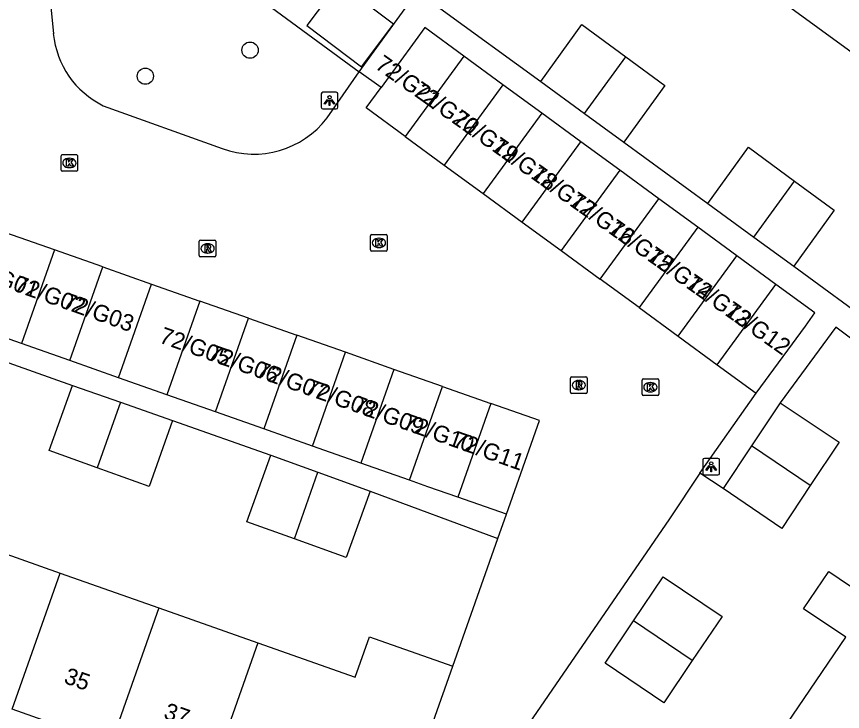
# Model space of a CAD drawing. Extents: x 160557 to 161245, y 385330 to 386505.
# Drawn here: x 160862.63 to 160912.26, y 385939.3 to 385981.04 of the extents above; entities that cross this region are included whole.
import ezdxf

# ---------------------------------------------------------------- set-up
doc = ezdxf.new("R2010")
doc.units = 0
for name, color, linetype in [('IMGEO_Boom', 7, 'Continuous'), ('IMGEO_Groenvoorziening', 7, 'Continuous'), ('IMGEO_Kolk', 7, 'Continuous'), ('IMGEO_Lichtpunt', 7, 'Continuous'), ('IMGEO_Pand', 7, 'Continuous'), ('IMGEO_Pand_nummerreeks', 7, 'Continuous'), ('IMGEO_Rijbaan_lokaal_open', 7, 'Continuous'), ('IMGEO_Rioolput', 7, 'Continuous'), ('IMGEO_Voetpad_open', 7, 'Continuous')]:
    doc.layers.add(name, color=color, linetype=linetype)

msp = doc.modelspace()

# ---------------------------------------------------------------- linework, layer by layer
at = {"layer": 'IMGEO_Boom'}
for centre in [(160876.661, 385979.02), (160870.368, 385977.458)]:
    msp.add_circle(centre, 0.489, dxfattribs=at)
at = {"layer": 'IMGEO_Groenvoorziening'}
msp.add_lwpolyline([(160863.654, 385992.093), (160883.212, 385977.724)], dxfattribs=at)
at = {"layer": 'IMGEO_Kolk'}
for p, q in [((160865.302, 385971.818), (160865.302, 385972.67)), ((160865.377, 385972.744), (160866.229, 385972.744)), ((160865.79, 385972.524), (160865.815, 385972.524)), ((160866.303, 385972.67), (160866.303, 385971.818)), ((160865.813, 385971.964), (160865.788, 385971.964)), ((160866.229, 385971.744), (160865.377, 385971.744)), ((160883.979, 385967.947), (160884.831, 385967.947)), ((160883.904, 385967.021), (160883.904, 385967.873)), ((160884.392, 385967.727), (160884.417, 385967.727)), ((160884.905, 385967.873), (160884.905, 385967.021)), ((160884.831, 385966.947), (160883.979, 385966.947)), ((160884.415, 385967.167), (160884.39, 385967.167)), ((160900.214, 385958.352), (160900.214, 385959.204)), ((160900.289, 385959.278), (160901.141, 385959.278)), ((160900.702, 385959.058), (160900.727, 385959.058)), ((160901.215, 385959.204), (160901.215, 385958.352)), ((160900.725, 385958.498), (160900.7, 385958.498)), ((160901.141, 385958.278), (160900.289, 385958.278))]:
    msp.add_line(p, q, dxfattribs=at)
for points in [[(160865.302, 385971.818), (160865.302, 385972.67)], [(160865.377, 385972.744), (160866.229, 385972.744)], [(160865.623, 385972.444), (160865.746, 385972.444), (160865.746, 385972.293), (160865.876, 385972.444), (160866.04, 385972.444), (160865.894, 385972.293), (160866.047, 385972.044), (160865.895, 385972.044), (160865.81, 385972.208), (160865.746, 385972.141), (160865.746, 385972.044), (160865.623, 385972.044), (160865.623, 385972.444)], [(160866.303, 385972.67), (160866.303, 385971.818)], [(160866.229, 385971.744), (160865.377, 385971.744)], [(160883.979, 385967.947), (160884.831, 385967.947)], [(160883.904, 385967.021), (160883.904, 385967.873)], [(160884.225, 385967.647), (160884.348, 385967.647), (160884.348, 385967.496), (160884.478, 385967.647), (160884.642, 385967.647), (160884.496, 385967.496), (160884.649, 385967.247), (160884.497, 385967.247), (160884.412, 385967.411), (160884.348, 385967.344), (160884.348, 385967.247), (160884.225, 385967.247), (160884.225, 385967.647)], [(160884.905, 385967.873), (160884.905, 385967.021)], [(160884.831, 385966.947), (160883.979, 385966.947)], [(160900.214, 385958.352), (160900.214, 385959.204)], [(160900.289, 385959.278), (160901.141, 385959.278)], [(160900.535, 385958.978), (160900.658, 385958.978), (160900.658, 385958.827), (160900.788, 385958.978), (160900.952, 385958.978), (160900.806, 385958.827), (160900.959, 385958.578), (160900.807, 385958.578), (160900.722, 385958.742), (160900.658, 385958.675), (160900.658, 385958.578), (160900.535, 385958.578), (160900.535, 385958.978)], [(160901.215, 385959.204), (160901.215, 385958.352)], [(160901.141, 385958.278), (160900.289, 385958.278)]]:
    msp.add_lwpolyline(points, dxfattribs=at)
for centre, start, end in [((160865.379, 385972.668), 91.552, 178.448), ((160865.379, 385972.668), 91.552, 178.448), ((160866.227, 385972.668), 1.552, 88.448), ((160866.227, 385972.668), 1.552, 88.448), ((160865.379, 385971.82), 181.552, 268.448), ((160865.379, 385971.82), 181.552, 268.448), ((160866.227, 385971.82), 271.552, 358.448), ((160866.227, 385971.82), 271.552, 358.448), ((160883.981, 385967.871), 91.552, 178.448), ((160883.981, 385967.871), 91.552, 178.448), ((160884.829, 385967.871), 1.552, 88.448), ((160884.829, 385967.871), 1.552, 88.448), ((160883.981, 385967.023), 181.552, 268.448), ((160883.981, 385967.023), 181.552, 268.448), ((160884.829, 385967.023), 271.552, 358.448), ((160884.829, 385967.023), 271.552, 358.448), ((160900.291, 385959.202), 91.552, 178.448), ((160900.291, 385959.202), 91.552, 178.448), ((160901.139, 385959.202), 1.552, 88.448), ((160901.139, 385959.202), 1.552, 88.448), ((160900.291, 385958.354), 181.552, 268.448), ((160900.291, 385958.354), 181.552, 268.448), ((160901.139, 385958.354), 271.552, 358.448), ((160901.139, 385958.354), 271.552, 358.448)]:
    msp.add_arc(centre, 0.0765, start, end, dxfattribs=at)
for centre, major_axis, ratio, start_param, end_param in [((160865.789, 385972.244), (-0.387, 0.002), 0.722429, 4.712389, 7.853982), ((160865.814, 385972.244), (-0.39, 0.002), 0.717154, 1.570796, 4.712389), ((160884.391, 385967.447), (-0.387, 0.002), 0.722429, 4.712389, 7.853982), ((160884.416, 385967.447), (-0.39, 0.002), 0.717154, 1.570796, 4.712389), ((160900.701, 385958.778), (-0.387, 0.002), 0.722429, 4.712389, 7.853982), ((160900.726, 385958.778), (-0.39, 0.002), 0.717154, 1.570796, 4.712389)]:
    msp.add_ellipse(centre, major_axis=major_axis, ratio=ratio, start_param=start_param, end_param=end_param, dxfattribs=at)
at = {"layer": 'IMGEO_Lichtpunt'}
for p, q in [((160880.937, 385976.398), (160880.937, 385975.591)), ((160880.937, 385976.398), (160880.937, 385975.591)), ((160881.839, 385976.493), (160881.031, 385976.493)), ((160881.839, 385976.493), (160881.031, 385976.493)), ((160881.933, 385975.591), (160881.933, 385976.398)), ((160881.933, 385975.591), (160881.933, 385976.398)), ((160881.031, 385975.497), (160881.839, 385975.497)), ((160881.031, 385975.497), (160881.839, 385975.497)), ((160904.771, 385954.502), (160903.963, 385954.502)), ((160904.771, 385954.502), (160903.963, 385954.502)), ((160903.869, 385954.407), (160903.869, 385953.6)), ((160903.869, 385954.407), (160903.869, 385953.6)), ((160904.865, 385953.6), (160904.865, 385954.407)), ((160904.865, 385953.6), (160904.865, 385954.407)), ((160903.963, 385953.506), (160904.771, 385953.506)), ((160903.963, 385953.506), (160904.771, 385953.506))]:
    msp.add_line(p, q, dxfattribs=at)
for points in [[(160881.311, 385976.062), (160881.35, 385976.034), (160881.162, 385975.772), (160881.124, 385975.799), (160881.311, 385976.062)], [(160881.413, 385976.014), (160881.46, 385976.014), (160881.46, 385975.692), (160881.413, 385975.692), (160881.413, 385976.014)], [(160881.523, 385976.034), (160881.561, 385976.061), (160881.748, 385975.799), (160881.709, 385975.771), (160881.523, 385976.034)], [(160904.243, 385954.071), (160904.282, 385954.043), (160904.094, 385953.781), (160904.056, 385953.808), (160904.243, 385954.071)], [(160904.345, 385954.023), (160904.392, 385954.023), (160904.392, 385953.701), (160904.345, 385953.701), (160904.345, 385954.023)], [(160904.455, 385954.043), (160904.493, 385954.07), (160904.68, 385953.808), (160904.641, 385953.78), (160904.455, 385954.043)]]:
    msp.add_lwpolyline(points, dxfattribs=at)
for centre in [(160881.436, 385976.196), (160904.368, 385954.205)]:
    msp.add_circle(centre, 0.0994, dxfattribs=at)
for centre, start, end in [((160881.031, 385976.398), 90, 180), ((160881.031, 385976.398), 90, 180), ((160881.839, 385976.398), 0, 90), ((160881.839, 385976.398), 0, 90), ((160881.031, 385975.591), 180, 270), ((160881.031, 385975.591), 180, 270), ((160881.839, 385975.591), 270, 0), ((160881.839, 385975.591), 270, 360), ((160903.963, 385954.407), 90, 180), ((160903.963, 385954.407), 90, 180), ((160904.771, 385954.407), 0, 90), ((160904.771, 385954.407), 0, 90), ((160903.963, 385953.6), 180, 270), ((160903.963, 385953.6), 180, 270), ((160904.771, 385953.6), 270, 0), ((160904.771, 385953.6), 270, 360)]:
    msp.add_arc(centre, 0.0946, start, end, dxfattribs=at)
at = {"layer": 'IMGEO_Pand'}
for points in [[(160880.065, 385980.496), (160883.356, 385978.018), (160885.283, 385980.578), (160881.992, 385983.056), (160880.065, 385980.496)], [(160914.239, 385977.839), (160909.144, 385981.546)], [(160889.503, 385978.659), (160887.159, 385980.372), (160886.584, 385979.585), (160884.54, 385976.787)], [(160894.14, 385977.144), (160896.602, 385980.559), (160899.23, 385978.626)], [(160889.503, 385978.659), (160885.978, 385973.834)], [(160891.848, 385976.946), (160889.503, 385978.659)], [(160896.756, 385975.225), (160899.23, 385978.626)], [(160899.23, 385978.626), (160901.584, 385976.894), (160899.128, 385973.486)], [(160891.848, 385976.946), (160888.322, 385972.121)], [(160894.192, 385975.232), (160891.848, 385976.946)], [(160894.14, 385977.144), (160896.756, 385975.225)], [(160885.978, 385973.834), (160883.634, 385975.547), (160884.54, 385976.787)], [(160894.192, 385975.232), (160890.666, 385970.408)], [(160896.536, 385973.519), (160894.192, 385975.232)], [(160896.756, 385975.225), (160899.128, 385973.486)], [(160885.978, 385973.834), (160888.322, 385972.121)], [(160893.01, 385968.695), (160896.536, 385973.519)], [(160898.88, 385971.806), (160896.536, 385973.519)], [(160904.174, 385969.804), (160906.616, 385973.193), (160909.38, 385971.16)], [(160888.322, 385972.121), (160890.666, 385970.408)], [(160898.88, 385971.806), (160895.355, 385966.981)], [(160901.225, 385970.093), (160898.88, 385971.806)], [(160906.93, 385967.793), (160909.38, 385971.16)], [(160909.38, 385971.16), (160911.76, 385969.408), (160909.334, 385966.04)], [(160890.666, 385970.408), (160893.01, 385968.695)], [(160897.699, 385965.268), (160901.225, 385970.093)], [(160903.569, 385968.38), (160901.225, 385970.093)], [(160904.174, 385969.804), (160906.93, 385967.793)], [(160893.01, 385968.695), (160895.355, 385966.981)], [(160903.569, 385968.38), (160900.043, 385963.555)], [(160905.913, 385966.666), (160903.569, 385968.38)], [(160862.927, 385961.397), (160860.013, 385962.422), (160860.334, 385963.334), (160861.993, 385968.05)], [(160864.907, 385967.025), (160861.993, 385968.05)], [(160906.93, 385967.793), (160909.334, 385966.04)], [(160864.907, 385967.025), (160862.927, 385961.397)], [(160867.821, 385966), (160864.907, 385967.025)], [(160895.355, 385966.981), (160897.699, 385965.268)], [(160902.387, 385961.842), (160905.913, 385966.666)], [(160908.258, 385964.953), (160905.913, 385966.666)], [(160865.841, 385960.372), (160867.821, 385966)], [(160867.821, 385966), (160870.735, 385964.974)], [(160868.755, 385959.346), (160870.735, 385964.974)], [(160870.735, 385964.974), (160873.649, 385963.949)], [(160900.043, 385963.555), (160897.699, 385965.268)], [(160904.732, 385960.128), (160908.258, 385964.953)], [(160907.076, 385958.415), (160910.026, 385962.452), (160910.602, 385963.24), (160908.258, 385964.953)], [(160873.649, 385963.949), (160871.669, 385958.321)], [(160876.563, 385962.924), (160873.649, 385963.949)], [(160900.043, 385963.555), (160902.387, 385961.842)], [(160874.583, 385957.296), (160876.563, 385962.924)], [(160876.563, 385962.924), (160879.478, 385961.899)], [(160879.478, 385961.899), (160877.498, 385956.271)], [(160882.392, 385960.874), (160879.478, 385961.899)], [(160902.387, 385961.842), (160904.732, 385960.128)], [(160865.841, 385960.372), (160862.927, 385961.397)], [(160880.412, 385955.246), (160882.392, 385960.874)], [(160885.306, 385959.849), (160882.392, 385960.874)], [(160868.755, 385959.346), (160865.841, 385960.372)], [(160904.732, 385960.128), (160907.076, 385958.415)], [(160885.306, 385959.849), (160883.326, 385954.22)], [(160888.22, 385958.823), (160885.306, 385959.849)], [(160871.669, 385958.321), (160868.755, 385959.346)], [(160867.482, 385953.932), (160864.593, 385954.971), (160865.99, 385958.889)], [(160865.99, 385958.889), (160868.873, 385957.873)], [(160886.24, 385953.195), (160888.22, 385958.823)], [(160888.22, 385958.823), (160891.134, 385957.798)], [(160874.583, 385957.296), (160871.669, 385958.321)], [(160868.873, 385957.873), (160867.482, 385953.932)], [(160868.873, 385957.873), (160872.002, 385956.771)], [(160891.134, 385957.798), (160889.154, 385952.17)], [(160892.068, 385951.145), (160894.048, 385956.773), (160891.134, 385957.798)], [(160908.511, 385957.843), (160906.799, 385955.265)], [(160908.511, 385957.843), (160912.06, 385955.484), (160910.323, 385952.87)], [(160877.498, 385956.271), (160874.583, 385957.296)], [(160872.002, 385956.771), (160870.591, 385952.813), (160867.482, 385953.932)], [(160880.412, 385955.246), (160877.498, 385956.271)], [(160883.326, 385954.22), (160880.412, 385955.246)], [(160906.799, 385955.265), (160905.088, 385952.69)], [(160910.323, 385952.87), (160906.799, 385955.265)], [(160879.325, 385949.668), (160876.462, 385950.701), (160877.902, 385954.694)], [(160877.902, 385954.694), (160880.738, 385953.671)], [(160886.24, 385953.195), (160883.326, 385954.22)], [(160879.325, 385949.668), (160880.738, 385953.671)], [(160880.738, 385953.671), (160883.871, 385952.541)], [(160889.154, 385952.17), (160887.352, 385952.804), (160886.24, 385953.195)], [(160883.871, 385952.541), (160882.431, 385948.548), (160879.325, 385949.668)], [(160910.323, 385952.87), (160908.612, 385950.296), (160905.088, 385952.69)], [(160892.068, 385951.145), (160889.154, 385952.17)], [(160859.317, 385949.71), (160865.253, 385947.615)], [(160912.454, 385943.758), (160909.924, 385945.477), (160911.442, 385947.71), (160913.972, 385945.992), (160916.017, 385949.001)], [(160862.365, 385939.432), (160865.253, 385947.615)], [(160865.253, 385947.615), (160871.187, 385945.521)], [(160899.708, 385944.753), (160901.484, 385947.392), (160905.019, 385945.013), (160903.232, 385942.358)], [(160871.187, 385945.521), (160868.3, 385937.337)], [(160871.187, 385945.521), (160877.122, 385943.426)], [(160903.232, 385942.358), (160901.526, 385939.822), (160897.991, 385942.201), (160899.708, 385944.753)], [(160903.232, 385942.358), (160899.708, 385944.753)], [(160877.122, 385943.426), (160882.986, 385941.357), (160883.843, 385943.785), (160884.127, 385943.685), (160888.841, 385942.021)], [(160908.889, 385938.514), (160912.454, 385943.758)], [(160877.122, 385943.426), (160874.235, 385935.243)], [(160885.54, 385932.667), (160888.841, 385942.021)], [(160868.3, 385937.337), (160862.365, 385939.432)]]:
    msp.add_lwpolyline(points, dxfattribs=at)
at = {"layer": 'IMGEO_Rijbaan_lokaal_open'}
for points in [[(160863.654, 385992.093), (160864.841, 385980.011)], [(160881.288, 385974.95), (160883.212, 385977.724)], [(160884.54, 385976.787), (160883.212, 385977.724)], [(160867.835, 385975.683), (160874.989, 385973.112)], [(160903.683, 385953.624), (160907.076, 385958.415)], [(160903.683, 385953.624), (160901.859, 385950.881), (160889.565, 385932.976), (160887.33, 385925.297)], [(160891.557, 385949.701), (160892.068, 385951.145)], [(160888.841, 385942.021), (160891.557, 385949.701)]]:
    msp.add_lwpolyline(points, dxfattribs=at)
for centre, radius, start, end in [((160870.255, 385980.557), 5.442, 185.7566, 243.5924), ((160876.888, 385978.316), 5.539, 249.9483, 322.5853)]:
    msp.add_arc(centre, radius, start, end, dxfattribs=at)
at = {"layer": 'IMGEO_Rioolput'}
for p, q in [((160873.609, 385966.688), (160873.609, 385967.54)), ((160873.684, 385967.614), (160874.536, 385967.614)), ((160874.097, 385967.394), (160874.122, 385967.394)), ((160874.61, 385967.54), (160874.61, 385966.688)), ((160874.536, 385966.614), (160873.684, 385966.614)), ((160874.12, 385966.834), (160874.095, 385966.834)), ((160895.915, 385958.478), (160895.915, 385959.33)), ((160895.99, 385959.404), (160896.842, 385959.404)), ((160896.403, 385959.184), (160896.428, 385959.184)), ((160896.916, 385959.33), (160896.916, 385958.478)), ((160896.426, 385958.624), (160896.401, 385958.624)), ((160896.842, 385958.404), (160895.99, 385958.404))]:
    msp.add_line(p, q, dxfattribs=at)
for points in [[(160873.609, 385966.688), (160873.609, 385967.54)], [(160873.684, 385967.614), (160874.536, 385967.614)], [(160874.61, 385967.54), (160874.61, 385966.688)], [(160874.198, 385967.312), (160873.946, 385967.314), (160873.946, 385966.914)], [(160873.946, 385966.914), (160874.07, 385966.914), (160874.07, 385967.076), (160874.081, 385967.076)], [(160874.124, 385967.233), (160874.07, 385967.233), (160874.07, 385967.152)], [(160874.07, 385967.152), (160874.122, 385967.152)], [(160874.128, 385967.047), (160874.199, 385966.914), (160874.339, 385966.914), (160874.274, 385967.04)], [(160874.536, 385966.614), (160873.684, 385966.614)], [(160895.915, 385958.478), (160895.915, 385959.33)], [(160895.99, 385959.404), (160896.842, 385959.404)], [(160896.504, 385959.102), (160896.252, 385959.104), (160896.252, 385958.704)], [(160896.43, 385959.023), (160896.376, 385959.023), (160896.376, 385958.942)], [(160896.376, 385958.942), (160896.428, 385958.942)], [(160896.916, 385959.33), (160896.916, 385958.478)], [(160896.252, 385958.704), (160896.376, 385958.704), (160896.376, 385958.866), (160896.387, 385958.866)], [(160896.434, 385958.837), (160896.505, 385958.704), (160896.645, 385958.704), (160896.58, 385958.83)], [(160896.842, 385958.404), (160895.99, 385958.404)]]:
    msp.add_lwpolyline(points, dxfattribs=at)
for centre, radius, start, end in [((160873.686, 385967.538), 0.0765, 91.552, 178.448), ((160873.686, 385967.538), 0.0765, 91.552, 178.448), ((160874.534, 385967.538), 0.0765, 1.552, 88.448), ((160874.534, 385967.538), 0.0765, 1.552, 88.448), ((160874.08, 385967.023), 0.0533, 26.0293, 88.6989), ((160874.106, 385967.341), 0.19, 274.7715, 282.9687), ((160874.13, 385967.137), 0.0964, 77.0061, 93.1865), ((160874.144, 385967.194), 0.0378, 276.6634, 79.6772), ((160874.197, 385967.202), 0.109, 350.3612, 89.416), ((160874.195, 385967.202), 0.112, 277.5842, 350.9817), ((160874.179, 385966.987), 0.108, 29.5134, 73.7905), ((160873.686, 385966.69), 0.0765, 181.552, 268.448), ((160873.686, 385966.69), 0.0765, 181.552, 268.448), ((160874.534, 385966.69), 0.0765, 271.552, 358.448), ((160874.534, 385966.69), 0.0765, 271.552, 358.448), ((160895.992, 385959.328), 0.0765, 91.552, 178.448), ((160895.992, 385959.328), 0.0765, 91.552, 178.448), ((160896.412, 385959.131), 0.19, 274.7715, 282.9687), ((160896.436, 385958.927), 0.0964, 77.0061, 93.1865), ((160896.45, 385958.984), 0.0378, 276.6634, 79.6772), ((160896.503, 385958.992), 0.109, 350.3612, 89.416), ((160896.501, 385958.992), 0.112, 277.5842, 350.9817), ((160896.84, 385959.328), 0.0765, 1.552, 88.448), ((160896.84, 385959.328), 0.0765, 1.552, 88.448), ((160895.992, 385958.48), 0.0765, 181.552, 268.448), ((160895.992, 385958.48), 0.0765, 181.552, 268.448), ((160896.386, 385958.813), 0.0533, 26.0293, 88.6989), ((160896.485, 385958.777), 0.108, 29.5134, 73.7905), ((160896.84, 385958.48), 0.0765, 271.552, 358.448), ((160896.84, 385958.48), 0.0765, 271.552, 358.448)]:
    msp.add_arc(centre, radius, start, end, dxfattribs=at)
for centre, major_axis, ratio, start_param, end_param in [((160874.096, 385967.114), (-0.387, 0.002), 0.722429, 4.712389, 7.853982), ((160874.121, 385967.114), (-0.39, 0.002), 0.717154, 1.570796, 4.712389), ((160896.402, 385958.904), (-0.387, 0.002), 0.722429, 4.712389, 7.853982), ((160896.427, 385958.904), (-0.39, 0.002), 0.717154, 1.570796, 4.712389)]:
    msp.add_ellipse(centre, major_axis=major_axis, ratio=ratio, start_param=start_param, end_param=end_param, dxfattribs=at)
at = {"layer": 'IMGEO_Voetpad_open'}
for points in [[(160894.813, 385990.537), (160888.059, 385981.551), (160894.14, 385977.144)], [(160883.212, 385977.724), (160885.99, 385981.522)], [(160899.128, 385973.486), (160904.174, 385969.804)], [(160909.334, 385966.04), (160914.365, 385962.37)], [(160917.597, 385958.083), (160911.85, 385962.386), (160908.511, 385957.843)], [(160860.069, 385960.973), (160865.99, 385958.889)], [(160872.002, 385956.771), (160877.902, 385954.694)], [(160905.088, 385952.69), (160903.683, 385953.624)], [(160883.871, 385952.541), (160891.557, 385949.701)]]:
    msp.add_lwpolyline(points, dxfattribs=at)

# ---------------------------------------------------------------- texts
at = {"layer": 'IMGEO_Pand_nummerreeks'}
for s, rotation, p in [('72/G21', 324.8025, (160884.111, 385977.978)), ('72/G20', 324.8025, (160886.357, 385976.393)), ('72/G19', 324.8025, (160888.759, 385974.699)), ('72/G18', 324.8025, (160891.098, 385973.049)), ('72/G17', 324.8025, (160893.429, 385971.405)), ('72/G16', 324.8025, (160895.762, 385969.759)), ('72/G15', 324.8025, (160898.095, 385968.114)), ('72/G14', 324.8025, (160900.429, 385966.468)), ('72/G01', 340.4527, (160859.617, 385965.572)), ('72/G02', 340.4527, (160862.415, 385964.579)), ('72/G13', 324.8025, (160902.762, 385964.822)), ('72/G03', 340.4527, (160865.328, 385963.545)), ('72/G12', 324.8025, (160905.09, 385963.18)), ('72/G05', 340.4527, (160871.142, 385961.48)), ('72/G06', 340.4527, (160874.049, 385960.448)), ('72/G07', 340.4527, (160876.956, 385959.416)), ('72/G08', 340.4527, (160879.867, 385958.383)), ('72/G09', 340.4527, (160882.768, 385957.353)), ('72/G10', 340.4527, (160885.767, 385956.288)), ('72/G11', 340.4527, (160888.775, 385955.22)), ('35', 340.5619, (160865.42, 385941.026)), ('37', 340.5619, (160871.409, 385938.912))]:
    msp.add_text(s, height=1, rotation=rotation, dxfattribs=at).set_placement(p)

doc.saveas('drawing.dxf')
